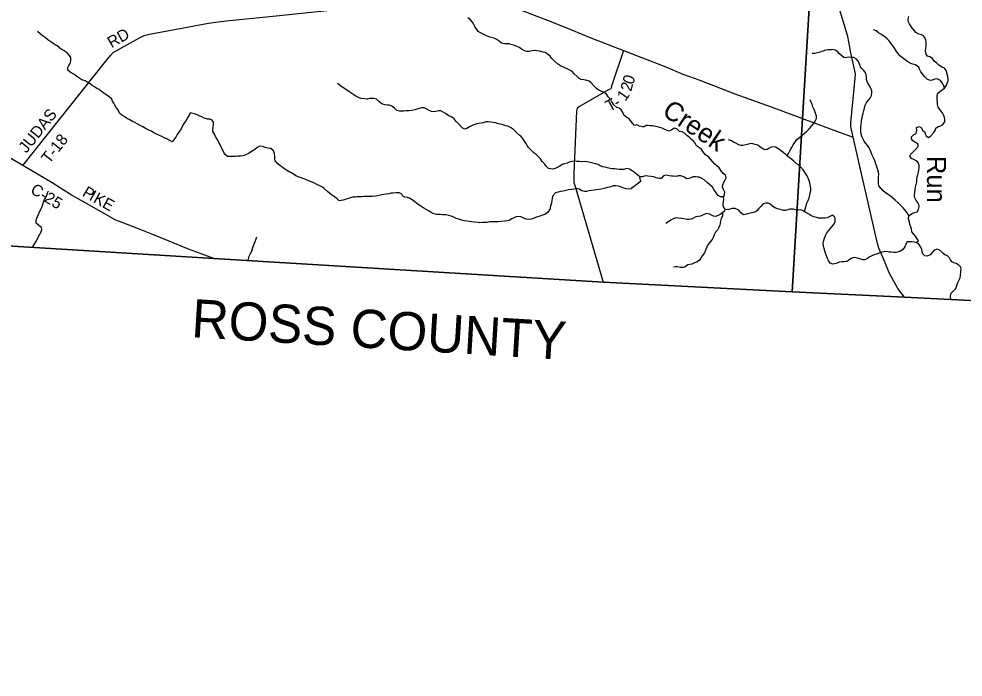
# Model space of a CAD drawing. Extents: x 1643459 to 2064572, y 425441 to 780708.
# Drawn here: x 1760411 to 1785105, y 541341 to 558565 of the extents above; entities that cross this region are included whole.
import ezdxf

# ---------------------------------------------------------------- set-up
doc = ezdxf.new("R2010")
doc.units = 0
for name, color, linetype in [('GM_X_City_Street', 7, 'Continuous'), ('GM_X_Interchange_Ramps', 7, 'Continuous'), ('GM_X_Interstate_Route', 7, 'Continuous'), ('GM_X_Major_River', 7, 'Continuous'), ('GM_X_Major_River_Text', 7, 'Continuous'), ('GM_X_Minor_Lake', 7, 'Continuous'), ('GM_X_Minor_River', 7, 'Continuous'), ('GM_X_Section_Text', 7, 'Continuous'), ('GM_X_Township_Subdivision', 7, 'Continuous'), ('GM_X_US_Route', 7, 'Continuous'), ('RD_X_Text', 7, 'Continuous')]:
    doc.layers.add(name, color=color, linetype=linetype)

msp = doc.modelspace()

# ---------------------------------------------------------------- linework, layer by layer
at = {"layer": 'GM_X_City_Street'}
for points in [[(1785638, 551176), (1783571, 551280), (1780637, 551427), (1780907, 555957), (1781210, 561021), (1781241, 561540), (1781479, 565536), (1782039, 574916), (1782573, 583864), (1782878, 588982), (1783016, 589021), (1783215, 589096), (1783363, 589061), (1783425, 589061), (1783521, 589072), (1783711, 589116), (1783911, 589141), (1784028, 589172), (1784280, 589203), (1784474, 589244), (1784546, 589274), (1785063, 589654), (1785145, 589695)], [(1782573, 583864), (1782039, 574916), (1781479, 565536), (1781241, 561540), (1781210, 561021), (1780907, 555957), (1780637, 551427), (1775689, 551676), (1765505, 552299), (1757255, 552802), (1752151, 553079), (1753220, 566444), (1753383, 568749), (1753386, 568784), (1753562, 571274), (1754339, 581698)]]:
    msp.add_lwpolyline(points, dxfattribs=at)
at = {"layer": 'GM_X_Interstate_Route'}
msp.add_lwpolyline([(1755763, 604727), (1755032, 592905), (1754900, 590773), (1754843, 589851), (1754339, 581698), (1753562, 571274), (1753386, 568784), (1753383, 568749), (1753220, 566444), (1752151, 553079), (1757255, 552802), (1765505, 552299), (1775689, 551676), (1780637, 551427), (1783571, 551280), (1785638, 551176)], dxfattribs=at)
at = {"layer": 'GM_X_Major_River_Text'}
for points in [[(1760515, 554726), (1762683, 557461), (1762804, 557605), (1762874, 557685), (1763175, 557852), (1763565, 558073), (1763688, 558132), (1763828, 558162), (1765368, 558449), (1765550, 558483), (1765832, 558514), (1767142, 558644), (1768232, 558762), (1769104, 558852), (1770062, 558952), (1771140, 559058), (1772572, 559196)], [(1776222, 557737), (1775911, 556806), (1775895, 556736), (1775816, 556700), (1775069, 556272), (1775015, 556232), (1774995, 556152), (1774926, 554521), (1774921, 554344), (1774925, 554282), (1774966, 554150), (1775689, 551676)]]:
    msp.add_lwpolyline(points, dxfattribs=at)
at = {"layer": 'GM_X_Minor_Lake'}
for points in [[(1758424, 568486), (1759855, 567475), (1760344, 567138), (1760788, 566828), (1769420, 561250), (1770502, 560546), (1771282, 560031), (1772572, 559196), (1773420, 558847), (1773843, 558683), (1774368, 558478), (1774867, 558280), (1775370, 558073), (1776222, 557737), (1777326, 557307), (1777773, 557119), (1778217, 556964), (1779139, 556603), (1780087, 556260), (1780907, 555957), (1781889, 555593), (1781889, 555593)], [(1765505, 552299), (1764807, 552560), (1764341, 552747), (1763930, 552917), (1763539, 553073), (1763116, 553233), (1762950, 553300), (1762176, 553733), (1761760, 553973), (1761279, 554278), (1760515, 554726), (1759700, 555203), (1759163, 555520), (1758976, 555627), (1758876, 555736), (1758456, 556143), (1758211, 556392), (1758205, 556398), (1758138, 556499), (1757371, 557819), (1757187, 558111), (1757115, 558287), (1757078, 561729)], [(1781889, 555593), (1782229, 555467)]]:
    msp.add_lwpolyline(points, dxfattribs=at)
at = {"layer": 'GM_X_Minor_River'}
msp.add_lwpolyline([(1745018, 541341), (1746626, 544003), (1749295, 548387), (1749668, 549001), (1749707, 549064), (1752151, 553079), (1757255, 552802), (1765505, 552299), (1775689, 551676), (1780637, 551427), (1783571, 551280), (1785638, 551176), (1790527, 550930), (1792167, 550848), (1793633, 550783), (1798558, 550564), (1804852, 550246), (1808789, 550047), (1810012, 549985), (1810052, 549983), (1816905, 549626), (1824043, 549269)], dxfattribs=at)
at = {"layer": 'GM_X_US_Route'}
for points in [[(1773355, 557873), (1773279, 557898), (1773223, 557908), (1773173, 557912), (1773117, 557911), (1773035, 557927), (1772968, 557978), (1772892, 558034), (1772814, 558073), (1772734, 558087), (1772682, 558101), (1772602, 558136), (1772534, 558176), (1772482, 558201), (1772421, 558239), (1772367, 558312), (1772333, 558362), (1772309, 558422), (1772278, 558479), (1772222, 558541), (1772148, 558592)], [(1784130, 557781), (1784138, 557849), (1784135, 557904), (1784135, 557956), (1784129, 558010), (1784117, 558060), (1784078, 558114), (1784020, 558145), (1783944, 558169), (1783870, 558206), (1783804, 558288), (1783756, 558349), (1783701, 558437), (1783665, 558506), (1783669, 558560), (1783686, 558628)], [(1764595, 555605), (1764552, 555537), (1764512, 555474), (1764476, 555418), (1764421, 555352), (1764357, 555380), (1764277, 555429), (1764206, 555455), (1764150, 555485), (1764074, 555522), (1764012, 555550), (1763936, 555587), (1763880, 555623), (1763824, 555644), (1763742, 555690), (1763653, 555743), (1763585, 555775), (1763501, 555818), (1763445, 555850), (1763383, 555883), (1763299, 555929), (1763235, 555962), (1763178, 555998), (1763104, 556043), (1763046, 556099), (1763004, 556182), (1762957, 556246), (1762923, 556304), (1762897, 556361), (1762863, 556413), (1762840, 556467), (1762776, 556526), (1762714, 556570), (1762636, 556617), (1762567, 556665), (1762509, 556714), (1762445, 556746), (1762389, 556791), (1762329, 556823), (1762271, 556868), (1762198, 556912), (1762140, 556940), (1762056, 556973), (1762004, 557003), (1761952, 557044), (1761886, 557096), (1761828, 557127), (1761755, 557175), (1761687, 557222), (1761693, 557290), (1761719, 557342), (1761754, 557400), (1761772, 557468), (1761772, 557552), (1761737, 557611), (1761677, 557673), (1761599, 557726), (1761537, 557760), (1761480, 557801), (1761414, 557861), (1761362, 557883), (1761308, 557920), (1761244, 557964), (1761168, 558013), (1761101, 558077), (1761047, 558114), (1760969, 558174), (1760901, 558235)], [(1784621, 556756), (1784589, 556828), (1784556, 556896), (1784516, 556955), (1784428, 556999), (1784364, 556990), (1784300, 556964), (1784240, 556954), (1784164, 556985), (1784102, 557049), (1784060, 557100), (1784001, 557180), (1783963, 557247), (1783945, 557303), (1783860, 557364), (1783792, 557382), (1783734, 557398), (1783660, 557437), (1783588, 557491), (1783516, 557548), (1783453, 557602), (1783399, 557667), (1783357, 557731), (1783309, 557800), (1783270, 557858), (1783218, 557929), (1783168, 557991), (1783123, 558041), (1783067, 558088), (1783009, 558134), (1782951, 558163), (1782895, 558197), (1782829, 558252), (1782764, 558280)], [(1778839, 553905), (1778845, 553911), (1778868, 553973), (1778870, 554027), (1778836, 554103), (1778813, 554162), (1778819, 554224), (1778849, 554294), (1778880, 554350), (1778904, 554408), (1778892, 554478), (1778818, 554525), (1778775, 554593), (1778729, 554665), (1778677, 554710), (1778615, 554764), (1778550, 554833), (1778502, 554897), (1778444, 554952), (1778369, 555006), (1778299, 555097), (1778263, 555149), (1778211, 555194), (1778136, 555246), (1778094, 555309), (1778050, 555367), (1777994, 555420), (1777941, 555466), (1777879, 555516), (1777817, 555573), (1777759, 555613), (1777689, 555620), (1777619, 555688), (1777545, 555707), (1777491, 555661), (1777417, 555631), (1777347, 555650), (1777289, 555682), (1777233, 555706), (1777173, 555727), (1777069, 555753), (1776979, 555764), (1776923, 555770), (1776869, 555779), (1776817, 555779), (1776767, 555743), (1776717, 555739), (1776643, 555758), (1776573, 555792), (1776513, 555776), (1776453, 555845), (1776404, 555909), (1776362, 555960), (1776308, 555986), (1776238, 556039), (1776205, 556113), (1776161, 556183), (1776109, 556226), (1776053, 556250), (1775971, 556319), (1775920, 556393), (1775890, 556446), (1775824, 556524), (1775775, 556591), (1775699, 556647), (1775637, 556672), (1775581, 556696), (1775519, 556746), (1775446, 556813), (1775376, 556890), (1775324, 556934), (1775234, 556965), (1775182, 556967), (1775116, 556977), (1775064, 557002), (1775010, 557058), (1774937, 557125), (1774869, 557193), (1774799, 557230), (1774747, 557254), (1774689, 557288), (1774637, 557311), (1774576, 557337), (1774494, 557388), (1774416, 557456), (1774338, 557533), (1774301, 557587), (1774231, 557654), (1774177, 557684), (1774119, 557697), (1774027, 557719), (1773959, 557732), (1773907, 557736), (1773831, 557728), (1773753, 557713), (1773691, 557713), (1773633, 557733), (1773555, 557776), (1773499, 557812), (1773409, 557851), (1773355, 557873)], [(1783692, 553423), (1783686, 553411), (1783640, 553492), (1783585, 553566), (1783537, 553618), (1783473, 553685), (1783403, 553752), (1783330, 553824), (1783260, 553885), (1783204, 553927), (1783144, 553968), (1783075, 554016), (1783007, 554071), (1782949, 554133), (1782905, 554196), (1782892, 554256), (1782888, 554314), (1782892, 554364), (1782895, 554438), (1782897, 554494), (1782891, 554555), (1782877, 554617), (1782850, 554691), (1782832, 554744), (1782818, 554794), (1782799, 554850), (1782773, 554908), (1782729, 554995), (1782704, 555069), (1782684, 555119), (1782646, 555190), (1782610, 555240), (1782559, 555303), (1782515, 555367), (1782487, 555419), (1782465, 555470), (1782440, 555550), (1782428, 555622), (1782426, 555676), (1782433, 555745), (1782439, 555805), (1782447, 555867), (1782450, 555919), (1782462, 555977), (1782478, 556033), (1782493, 556097), (1782511, 556169), (1782525, 556233), (1782542, 556308), (1782568, 556360), (1782622, 556432), (1782671, 556487), (1782711, 556561), (1782717, 556628), (1782720, 556682), (1782694, 556748), (1782644, 556827), (1782607, 556903), (1782581, 556981), (1782577, 557040), (1782572, 557094), (1782558, 557146), (1782512, 557216), (1782444, 557279), (1782417, 557331), (1782395, 557391), (1782369, 557452), (1782310, 557524), (1782248, 557551), (1782196, 557557), (1782110, 557560), (1782039, 557548), (1781989, 557552), (1781932, 557595), (1781878, 557645), (1781826, 557701), (1781758, 557750), (1781702, 557762), (1781652, 557759), (1781578, 557753), (1781508, 557743), (1781432, 557724), (1781354, 557698), (1781294, 557680), (1781218, 557663), (1781157, 557657)], [(1783881, 552712), (1783937, 552760), (1783905, 552814), (1783861, 552879), (1783814, 552931), (1783768, 552989), (1783754, 553060), (1783741, 553120), (1783715, 553188), (1783699, 553249), (1783683, 553301), (1783678, 553355), (1783692, 553423), (1783780, 553481), (1783846, 553498), (1783903, 553520), (1783935, 553578), (1783953, 553644), (1783946, 553705), (1783918, 553757), (1783880, 553809), (1783838, 553900), (1783835, 553974), (1783839, 554024), (1783851, 554102), (1783864, 554160), (1783876, 554232), (1783892, 554305), (1783899, 554357), (1783907, 554431), (1783921, 554487), (1783936, 554551), (1783944, 554611), (1783958, 554669), (1783959, 554725), (1783933, 554806), (1783879, 554848), (1783815, 554883), (1783751, 554911), (1783708, 554971), (1783738, 555023), (1783800, 555087), (1783859, 555149), (1783927, 555223), (1783927, 555289), (1783862, 555330), (1783792, 555374), (1783752, 555429), (1783754, 555483), (1783817, 555536), (1783877, 555566), (1783893, 555654), (1783890, 555719), (1783952, 555750), (1784014, 555710), (1784045, 555652), (1784101, 555605), (1784113, 555553), (1784135, 555503), (1784196, 555458), (1784265, 555502), (1784341, 555588), (1784371, 555642), (1784390, 555702), (1784456, 555748), (1784506, 555761), (1784566, 555793), (1784623, 555869), (1784625, 555935), (1784617, 555985), (1784594, 556058), (1784562, 556108), (1784522, 556158), (1784455, 556255), (1784439, 556321), (1784431, 556398), (1784429, 556450), (1784426, 556512), (1784424, 556564), (1784440, 556620), (1784495, 556668), (1784557, 556706), (1784621, 556756), (1784674, 556834), (1784700, 556898), (1784710, 556948), (1784712, 557008), (1784699, 557092), (1784683, 557150), (1784659, 557215), (1784616, 557273), (1784556, 557306), (1784470, 557358), (1784414, 557403), (1784350, 557463), (1784307, 557532), (1784237, 557572), (1784171, 557592), (1784137, 557645), (1784120, 557725), (1784130, 557781)], [(1775007, 554834), (1774937, 554838), (1774875, 554834), (1774799, 554813), (1774747, 554793), (1774673, 554775), (1774621, 554754), (1774556, 554708), (1774486, 554672), (1774432, 554648), (1774372, 554632), (1774320, 554641), (1774266, 554649), (1774204, 554714), (1774168, 554764), (1774095, 554837), (1774051, 554903), (1773991, 554967), (1773932, 555022), (1773874, 555060), (1773808, 555133), (1773740, 555199), (1773707, 555254), (1773671, 555310), (1773635, 555366), (1773585, 555445), (1773542, 555495), (1773484, 555534), (1773410, 555610), (1773342, 555667), (1773267, 555719), (1773201, 555754), (1773133, 555770), (1773075, 555797), (1773009, 555809), (1772953, 555819), (1772877, 555842), (1772811, 555856), (1772753, 555863), (1772685, 555873), (1772627, 555871), (1772553, 555848), (1772497, 555840), (1772389, 555816), (1772336, 555803), (1772264, 555773), (1772198, 555741), (1772130, 555699), (1772070, 555678), (1772000, 555710), (1771938, 555793), (1771850, 555883), (1771795, 555946), (1771709, 556009), (1771657, 556029), (1771565, 556086), (1771509, 556124), (1771448, 556160), (1771384, 556159), (1771317, 556145), (1771263, 556133), (1771201, 556140), (1771145, 556172), (1771084, 556204), (1771010, 556237), (1770942, 556235), (1770875, 556218), (1770821, 556202), (1770765, 556186), (1770687, 556170), (1770605, 556163), (1770549, 556157), (1770479, 556153), (1770423, 556152), (1770365, 556150), (1770295, 556171), (1770235, 556231), (1770163, 556284), (1770105, 556304), (1770045, 556306), (1769983, 556313), (1769903, 556339), (1769828, 556402), (1769762, 556462), (1769696, 556485), (1769630, 556483), (1769576, 556479), (1769516, 556466), (1769448, 556472), (1769362, 556478), (1769310, 556497), (1769220, 556543), (1769148, 556594), (1769094, 556634), (1769041, 556667), (1768953, 556727), (1768885, 556768), (1768821, 556814), (1768745, 556877)], [(1780507, 554978), (1780558, 555081), (1780581, 555133), (1780627, 555205), (1780659, 555271), (1780702, 555329), (1780758, 555405), (1780818, 555454), (1780885, 555510), (1780945, 555562), (1781007, 555622), (1781078, 555692), (1781140, 555760), (1781188, 555817), (1781239, 555885), (1781273, 555955), (1781271, 556020), (1781256, 556072), (1781238, 556122), (1781208, 556198), (1781179, 556265), (1781159, 556333), (1781133, 556383), (1781101, 556444)], [(1770368, 554016), (1770278, 554010), (1770202, 554003), (1770144, 554001), (1770086, 553991), (1770018, 553978), (1769944, 553966), (1769860, 553950), (1769789, 553937), (1769733, 553929), (1769653, 553921), (1769593, 553920), (1769515, 553918), (1769435, 553915), (1769377, 553911), (1769325, 553907), (1769261, 553906), (1769211, 553902), (1769133, 553896), (1769083, 553884), (1769029, 553867), (1768972, 553851), (1768892, 553825), (1768840, 553809), (1768784, 553800), (1768730, 553862), (1768661, 553913), (1768589, 553965), (1768535, 554004), (1768483, 554050), (1768390, 554137), (1768334, 554167), (1768280, 554194), (1768202, 554234), (1768138, 554269), (1768080, 554289), (1768010, 554319), (1767934, 554352), (1767848, 554386), (1767745, 554419), (1767667, 554452), (1767603, 554492), (1767541, 554539), (1767479, 554567), (1767395, 554618), (1767326, 554664), (1767246, 554721), (1767172, 554781), (1767116, 554848), (1767105, 554898), (1767103, 554984), (1767093, 555036), (1767072, 555109), (1767004, 555171), (1766928, 555182), (1766848, 555200), (1766784, 555229), (1766714, 555231), (1766644, 555203), (1766579, 555147), (1766495, 555092), (1766431, 555050), (1766367, 555018), (1766274, 554979), (1766208, 554975), (1766140, 554971), (1766078, 554966), (1765998, 554964), (1765926, 554964), (1765870, 554967), (1765818, 555007), (1765771, 555072), (1765731, 555162), (1765699, 555218), (1765666, 555281), (1765642, 555343), (1765598, 555418), (1765549, 555490), (1765527, 555546), (1765489, 555601), (1765483, 555659), (1765496, 555739), (1765504, 555795), (1765502, 555861), (1765459, 555922), (1765405, 555940), (1765341, 555944), (1765257, 555967), (1765195, 555999), (1765143, 556018), (1765083, 556054), (1765031, 556068), (1764961, 556091), (1764893, 556107), (1764853, 556031), (1764810, 555971), (1764782, 555905), (1764742, 555853), (1764701, 555785), (1764655, 555685), (1764595, 555605)], [(1780956, 553526), (1781018, 553742), (1781052, 553814), (1781077, 553885), (1781097, 553953), (1781109, 554009), (1781122, 554077), (1781120, 554133), (1781108, 554217), (1781093, 554274), (1781067, 554354), (1781024, 554460), (1780972, 554541), (1780918, 554617), (1780849, 554694), (1780797, 554743), (1780743, 554783), (1780671, 554847), (1780589, 554910), (1780522, 554961), (1780466, 555013), (1780408, 555058), (1780334, 555118), (1780265, 555167), (1780205, 555211), (1780153, 555219), (1780081, 555210), (1780028, 555174), (1779978, 555150), (1779926, 555142), (1779866, 555165), (1779796, 555209), (1779737, 555258), (1779671, 555280), (1779605, 555299), (1779553, 555303), (1779489, 555291), (1779425, 555267), (1779348, 555248), (1779292, 555250), (1779236, 555270), (1779157, 555313), (1779101, 555343), (1779045, 555374), (1778971, 555400)], [(1781270, 553364), (1781202, 553382), (1781126, 553419), (1781069, 553451), (1780995, 553498), (1780925, 553544), (1780861, 553571), (1780787, 553563), (1780731, 553569), (1780657, 553588), (1780575, 553584), (1780517, 553565), (1780461, 553549), (1780407, 553555), (1780323, 553574), (1780263, 553594), (1780185, 553619), (1780121, 553667), (1780055, 553720), (1780003, 553744), (1779943, 553746), (1779875, 553723), (1779813, 553657), (1779762, 553603), (1779708, 553539), (1779654, 553507), (1779586, 553489), (1779536, 553478), (1779472, 553460), (1779363, 553440), (1779294, 553493), (1779240, 553559), (1779140, 553604), (1779064, 553603), (1779004, 553589), (1778952, 553567), (1778876, 553582), (1778828, 553662), (1778828, 553718), (1778841, 553780), (1778849, 553840), (1778839, 553905), (1778763, 553913), (1778703, 553943), (1778646, 554014), (1778582, 554103), (1778548, 554161), (1778479, 554223), (1778411, 554284), (1778333, 554351), (1778275, 554387), (1778206, 554424), (1778156, 554422), (1778104, 554436), (1778041, 554434), (1777985, 554409), (1777931, 554389), (1777877, 554377), (1777809, 554426), (1777725, 554460), (1777649, 554457), (1777597, 554445), (1777535, 554451), (1777477, 554451), (1777419, 554458), (1777339, 554472), (1777273, 554455), (1777207, 554391), (1777149, 554389), (1777081, 554407), (1777019, 554432), (1776947, 554444), (1776859, 554449), (1776787, 554455), (1776719, 554431), (1776653, 554436), (1776565, 554500), (1776499, 554553), (1776447, 554593), (1776383, 554634), (1776305, 554646), (1776233, 554625), (1776159, 554621), (1776107, 554625), (1776051, 554634), (1775989, 554640), (1775929, 554640), (1775873, 554653), (1775809, 554667), (1775747, 554683), (1775687, 554698), (1775613, 554722), (1775561, 554751), (1775491, 554773), (1775430, 554793), (1775362, 554808), (1775270, 554824), (1775208, 554835), (1775133, 554827), (1775075, 554829), (1775007, 554834)], [(1776653, 554436), (1776639, 554430), (1776650, 554370), (1776674, 554317), (1776616, 554264), (1776543, 554214), (1776493, 554176), (1776425, 554120), (1776341, 554113), (1776289, 554121), (1776231, 554139), (1776147, 554170), (1776093, 554186), (1776027, 554194), (1775951, 554193), (1775859, 554163), (1775801, 554150), (1775720, 554128), (1775642, 554112), (1775584, 554101), (1775514, 554093), (1775454, 554083), (1775380, 554074), (1775316, 554064), (1775254, 554052), (1775202, 554046), (1775134, 554065), (1775064, 554107), (1774992, 554128), (1774926, 554112), (1774870, 554100), (1774776, 554089), (1774711, 554075), (1774649, 554059), (1774573, 554046), (1774511, 554030), (1774449, 554010), (1774379, 553938), (1774354, 553876), (1774346, 553804), (1774340, 553754), (1774317, 553664), (1774295, 553580), (1774238, 553498), (1774180, 553458), (1774102, 553426), (1774038, 553403), (1773975, 553381), (1773921, 553365), (1773869, 553345), (1773807, 553328), (1773737, 553316), (1773679, 553322), (1773599, 553357), (1773535, 553385), (1773485, 553392), (1773417, 553384), (1773359, 553362), (1773303, 553330), (1773231, 553289), (1773120, 553275), (1773020, 553262), (1772952, 553254), (1772840, 553253), (1772788, 553255), (1772724, 553255), (1772654, 553240), (1772592, 553236), (1772534, 553234), (1772470, 553230), (1772418, 553233), (1772338, 553245), (1772250, 553254), (1772190, 553266), (1772134, 553272), (1772058, 553283), (1771994, 553297), (1771914, 553320), (1771850, 553342), (1771788, 553375), (1771712, 553407), (1771652, 553423), (1771580, 553438), (1771492, 553440), (1771426, 553443), (1771336, 553447), (1771266, 553466), (1771194, 553502), (1771138, 553534), (1771066, 553575), (1770999, 553613), (1770923, 553662), (1770849, 553710), (1770763, 553781), (1770694, 553832), (1770630, 553874), (1770570, 553888), (1770506, 553897), (1770452, 553923), (1770426, 553977), (1770368, 554016)], [(1760763, 552591), (1760808, 552659), (1760858, 552735), (1760890, 552795), (1760919, 552851), (1760959, 552929), (1760991, 552997), (1761012, 553051), (1761004, 553104), (1760932, 553162), (1760860, 553217), (1760861, 553299), (1760881, 553351), (1760915, 553433), (1760962, 553531), (1760992, 553595), (1761019, 553655), (1761035, 553705), (1761055, 553767), (1761082, 553835), (1761112, 553893), (1761138, 553955), (1761163, 554013), (1761185, 554067)], [(1778876, 553582), (1778864, 553531), (1778813, 553488), (1778749, 553446), (1778695, 553418), (1778629, 553394), (1778577, 553407), (1778523, 553429), (1778471, 553459), (1778399, 553470), (1778311, 553438), (1778239, 553406), (1778172, 553397), (1778116, 553381), (1778056, 553353), (1777984, 553328), (1777932, 553318), (1777878, 553316), (1777804, 553329), (1777738, 553343), (1777658, 553353), (1777592, 553356), (1777522, 553332), (1777463, 553298), (1777399, 553254), (1777331, 553207)], [(1778813, 553488), (1778811, 553405), (1778777, 553345), (1778760, 553273), (1778754, 553223), (1778742, 553171), (1778715, 553105), (1778681, 553039), (1778633, 552981), (1778592, 552913), (1778564, 552847), (1778538, 552791), (1778493, 552729), (1778425, 552651), (1778401, 552591), (1778372, 552515), (1778340, 552445), (1778277, 552361), (1778247, 552307), (1778203, 552245), (1778136, 552198), (1778080, 552180), (1778010, 552150), (1777906, 552127), (1777836, 552081), (1777780, 552061), (1777715, 552061), (1777636, 552078), (1777581, 552076), (1777527, 552068)], [(1784780, 551217), (1784774, 551307), (1784793, 551385), (1784861, 551455), (1784917, 551513), (1784932, 551563), (1784950, 551613), (1784964, 551663), (1784990, 551721), (1785025, 551791), (1785039, 551861), (1785047, 551944), (1785052, 552012), (1785042, 552064), (1784992, 552124), (1784924, 552161), (1784863, 552181), (1784809, 552206), (1784775, 552256), (1784751, 552316), (1784693, 552367), (1784629, 552387), (1784572, 552434), (1784502, 552502), (1784424, 552535), (1784348, 552513), (1784296, 552451), (1784243, 552393), (1784169, 552359), (1784103, 552364), (1784053, 552416), (1784035, 552466), (1784024, 552527), (1783998, 552595), (1783944, 552666), (1783881, 552712), (1783825, 552726), (1783767, 552727), (1783711, 552733), (1783643, 552727), (1783596, 552655), (1783578, 552597), (1783531, 552529), (1783467, 552486), (1783415, 552470), (1783355, 552456), (1783295, 552452), (1783227, 552457), (1783173, 552465), (1783107, 552474), (1783033, 552472), (1782983, 552464), (1782913, 552434), (1782838, 552409), (1782778, 552387), (1782720, 552367), (1782652, 552328), (1782602, 552292), (1782534, 552262), (1782481, 552258), (1782406, 552283), (1782344, 552303), (1782276, 552320), (1782218, 552312), (1782163, 552286), (1782113, 552250), (1782063, 552220), (1781993, 552205), (1781931, 552209), (1781863, 552195), (1781813, 552170), (1781744, 552152), (1781694, 552150), (1781629, 552177), (1781585, 552245), (1781559, 552299), (1781533, 552368), (1781506, 552434), (1781492, 552496), (1781474, 552561), (1781457, 552623), (1781447, 552691), (1781451, 552743), (1781470, 552805), (1781500, 552883), (1781536, 552951), (1781581, 553017), (1781625, 553073), (1781669, 553125), (1781730, 553201), (1781756, 553267), (1781758, 553329), (1781749, 553379), (1781685, 553428), (1781619, 553390), (1781552, 553358), (1781488, 553349), (1781436, 553347), (1781382, 553349), (1781326, 553354), (1781270, 553364)], [(1766405, 552246), (1766413, 552290), (1766434, 552360), (1766464, 552422), (1766504, 552490), (1766533, 552580), (1766565, 552680), (1766587, 552741), (1766614, 552813), (1766634, 552863)]]:
    msp.add_lwpolyline(points, dxfattribs=at)
at = {"layer": 'RD_X_Text'}
msp.add_lwpolyline([(1783571, 551280), (1783402, 551514), (1783184, 551906), (1783019, 552285), (1782903, 552568), (1782870, 552690), (1782483, 554364), (1782229, 555467), (1782193, 555623), (1782175, 555691), (1782166, 555754), (1782166, 555848), (1782284, 557017), (1782291, 557115), (1782263, 557249), (1782166, 557679), (1782116, 557965), (1782094, 558105), (1781679, 559468)], dxfattribs=at)

# ---------------------------------------------------------------- texts
at = {"layer": 'GM_X_Interchange_Ramps'}
for s, rotation, p in [('Creek', 326.1431, (1777204, 556067)), ('Run', 270.1405, (1784160, 554979))]:
    msp.add_text(s, height=500, rotation=rotation, dxfattribs=at).set_placement(p)
at = {"layer": 'GM_X_Major_River'}
for s, rotation, p in [('RD', 29.6835, (1762833, 557794)), ('2', 76.2934, (1776427, 556654)), ('0', 71.333, (1776469, 556827)), ('1', 54.84, (1776270, 556392)), ('T', 28.4571, (1775855, 556125)), ('-', 30.1074, (1776060, 556236)), ('JUDAS', 51.5819, (1760608, 555033)), ('T-18', 51.7831, (1761206, 554756))]:
    msp.add_text(s, height=300, rotation=rotation, dxfattribs=at).set_placement(p)
at = {"layer": 'GM_X_Section_Text'}
for s, rotation, p in [('C-25', 328.6333, (1760688, 554023)), ('P', 329.2493, (1762047, 553947)), ('I', 330.3407, (1762226, 553840)), ('K', 330.9312, (1762336, 553778)), ('E', 331.0273, (1762567, 553649))]:
    msp.add_text(s, height=300, rotation=rotation, dxfattribs=at).set_placement(p)
at = {"layer": 'GM_X_Township_Subdivision'}
msp.add_text('ROSS COUNTY', height=1000, rotation=356.5091, dxfattribs=at).set_placement((1764906, 550238))

doc.saveas('drawing.dxf')
